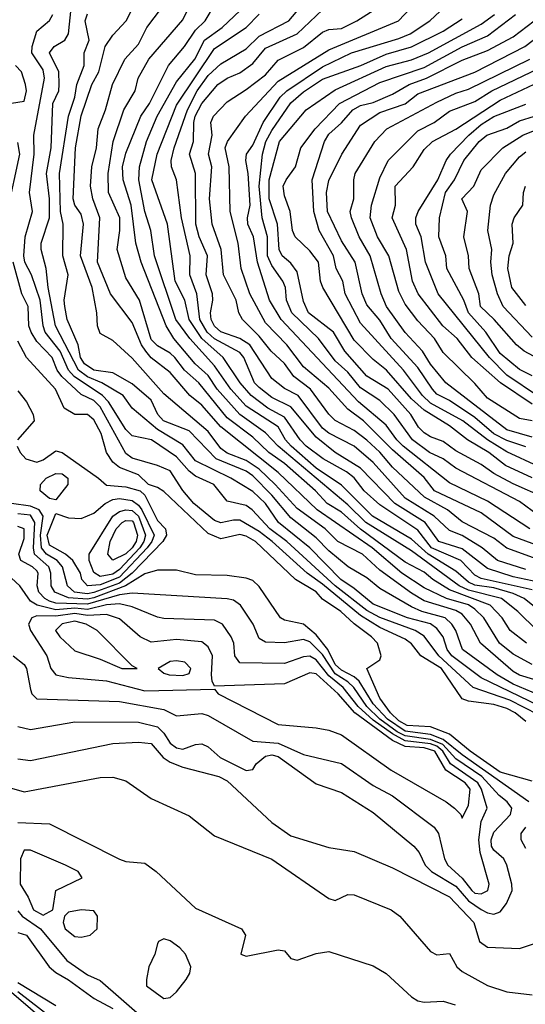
# Model space of a CAD drawing. Header units: metres. Extents: x -51132 to -49532, y -231222 to -229437.
# Tile 629 of 656: x -49741 to -49701, y -230112 to -230035. Entities that reach past the tile are written whole.
import ezdxf

# ---------------------------------------------------------------- set-up
doc = ezdxf.new("R2010")
doc.units = ezdxf.units.M
for name, color, linetype in [('CONTOUR_HALF', 8, 'Continuous'), ('CONTOUR_INDEX', 1, 'Continuous'), ('CONTOUR_INTER', 3, 'Continuous')]:
    doc.layers.add(name, color=color, linetype=linetype)

msp = doc.modelspace()

# ---------------------------------------------------------------- linework, layer by layer
at = {"layer": 'CONTOUR_HALF'}
for points, elevation in [([(-49701.08, -230077.968), (-49703.307, -230077.259), (-49704.511, -230076.259), (-49706.08, -230075.295), (-49707.08, -230074.894), (-49708.278, -230073.759), (-49710.58, -230072.332), (-49713.08, -230069.535), (-49714.601, -230068.259), (-49716.58, -230067.219), (-49717.08, -230066.826), (-49718.987, -230064.259), (-49720.08, -230063.711), (-49721.08, -230062.918), (-49722.812, -230060.259), (-49723.58, -230059.761), (-49725.08, -230059.245), (-49725.58, -230058.794), (-49725.839, -230058.259), (-49725.899, -230057.759), (-49725.708, -230056.759), (-49725.756, -230056.259), (-49726.246, -230054.759), (-49726.146, -230053.259), (-49726.789, -230051.759), (-49727.063, -230050.759), (-49727.073, -230046.759), (-49727.545, -230045.259), (-49727.237, -230044.259), (-49727.221, -230042.759), (-49727.108, -230042.259), (-49726.58, -230041.259), (-49725.329, -230039.759), (-49724.588, -230039.259), (-49723.58, -230038.834), (-49722.58, -230038.119), (-49721.58, -230036.911), (-49719.08, -230035.763), (-49716.58, -230033.415)], 31.5), ([(-49699.08, -230076.456), (-49702.08, -230075.372), (-49704.58, -230073.497), (-49708.275, -230071.759), (-49709.08, -230070.727), (-49711.58, -230068.538), (-49713.867, -230066.259), (-49715.08, -230065.342), (-49716.58, -230063.682), (-49718.58, -230062.003), (-49719.878, -230060.259), (-49721.58, -230058.544), (-49722.816, -230056.259), (-49723.476, -230054.259), (-49723.718, -230052.259), (-49724.364, -230049.759), (-49724.421, -230046.259), (-49724.739, -230044.759), (-49724.566, -230044.259), (-49723.15, -230042.259), (-49720.58, -230039.512), (-49716.58, -230037.034), (-49711.093, -230034.759), (-49709.68, -230033.259)], 32.5), ([(-49700.08, -230087.843), (-49702.08, -230086.983), (-49703.33, -230086.259), (-49706.053, -230084.259), (-49706.581, -230082.759), (-49706.888, -230082.259), (-49707.424, -230081.759), (-49709.266, -230081.259), (-49710.08, -230080.912), (-49712.58, -230079.472), (-49713.58, -230078.629), (-49715.054, -230077.759), (-49716.58, -230076.492), (-49717.58, -230075.462), (-49719.58, -230073.889), (-49721.08, -230072.095), (-49722.58, -230070.578), (-49723.08, -230070.227), (-49725.451, -230069.259), (-49727.58, -230067.028), (-49729.595, -230066.259), (-49730.036, -230065.759), (-49730.58, -230064.634), (-49732.08, -230063.341), (-49733.58, -230062.48), (-49735.08, -230062.252), (-49735.822, -230061.759), (-49736.13, -230061.259), (-49736.319, -230060.259), (-49737.187, -230058.259), (-49737.385, -230057.259), (-49737.417, -230056.759), (-49737.119, -230054.759), (-49737.537, -230053.259), (-49737.495, -230050.759), (-49737.716, -230049.759), (-49737.795, -230046.759), (-49737.071, -230042.259), (-49736.573, -230040.759), (-49736.415, -230039.759), (-49735.85, -230038.259), (-49735.847, -230037.259), (-49735.447, -230036.259), (-49735.767, -230034.759), (-49735.58, -230034.197)], 27.5), ([(-49700.58, -230085.435), (-49702.08, -230084.634), (-49703.154, -230083.759), (-49704.39, -230081.759), (-49705.08, -230081.076), (-49705.58, -230080.755), (-49707.315, -230080.259), (-49709.08, -230079.41), (-49710.828, -230078.259), (-49713.183, -230076.259), (-49717.5, -230073.259), (-49720.58, -230070.319), (-49725.08, -230066.721), (-49726.58, -230065.023), (-49727.524, -230064.259), (-49729.08, -230062.446), (-49730.58, -230061.281), (-49731.001, -230060.759), (-49731.34, -230060.259), (-49732.08, -230058.513), (-49733.767, -230056.259), (-49734.792, -230053.759), (-49734.608, -230050.259), (-49735.165, -230048.759), (-49735.346, -230047.759), (-49735.258, -230046.259), (-49734.877, -230044.759), (-49734.757, -230043.259), (-49734.169, -230041.759), (-49733.621, -230039.759), (-49732.643, -230037.759), (-49731.58, -230036.588), (-49730.918, -230035.259), (-49729.758, -230033.759)], 28.5), ([(-49700.171, -230082.759), (-49701.706, -230081.259), (-49702.999, -230080.259), (-49705.58, -230079.592), (-49706.313, -230079.259), (-49710.08, -230076.504), (-49713.682, -230074.259), (-49715.08, -230072.867), (-49720.583, -230068.259), (-49721.58, -230067.195), (-49723.598, -230065.759), (-49725.368, -230063.759), (-49726.08, -230062.677), (-49727.099, -230061.759), (-49728.787, -230059.759), (-49729.393, -230058.759), (-49731.359, -230053.759), (-49731.771, -230052.259), (-49732.157, -230049.259), (-49732.788, -230047.259), (-49732.825, -230046.259), (-49732.58, -230045.162), (-49731.384, -230042.259), (-49730.714, -230041.259), (-49729.198, -230038.259), (-49727.951, -230036.759), (-49727.08, -230035.471), (-49726.326, -230034.759), (-49725.58, -230033.505)], 29.5), ([(-49700.08, -230089.41), (-49702.322, -230088.259), (-49705.213, -230087.259), (-49707.917, -230084.759), (-49709.08, -230083.22), (-49709.773, -230082.759), (-49712.58, -230081.733), (-49713.58, -230081.191), (-49716.08, -230079.261), (-49719.887, -230075.759), (-49721.241, -230074.759), (-49722.627, -230073.259), (-49723.08, -230072.923), (-49724.58, -230072.58), (-49725.651, -230071.259), (-49727.08, -230070.622), (-49727.58, -230070.23), (-49728.58, -230069.081), (-49730.535, -230067.759), (-49732.08, -230067.428), (-49732.58, -230066.925), (-49733.942, -230064.759), (-49734.408, -230064.259), (-49736.637, -230062.759), (-49737.088, -230062.259), (-49737.734, -230060.759), (-49738.91, -230059.259), (-49739.074, -230058.759), (-49739.307, -230056.759), (-49739.997, -230054.759), (-49740.522, -230053.759), (-49740.602, -230053.259), (-49740.503, -230051.759), (-49739.906, -230049.759), (-49740.156, -230048.259), (-49739.775, -230045.259), (-49739.81, -230043.759), (-49738.965, -230039.259), (-49739.08, -230038.617), (-49739.963, -230037.259), (-49739.957, -230036.759), (-49739.58, -230035.55), (-49738.58, -230034.73), (-49738.309, -230034.259)], 26.5), ([(-49700.58, -230079.564), (-49704.58, -230078.659), (-49705.08, -230078.408), (-49706.196, -230077.259), (-49708.499, -230076.259), (-49709.58, -230074.863), (-49712.58, -230072.882), (-49713.793, -230071.759), (-49714.58, -230070.735), (-49715.191, -230070.259), (-49717.03, -230069.259), (-49718.365, -230068.259), (-49718.845, -230067.759), (-49720.08, -230065.972), (-49721.383, -230065.259), (-49722.693, -230064.259), (-49723.577, -230063.259), (-49724.9, -230061.259), (-49726.589, -230059.759), (-49727.587, -230058.259), (-49727.928, -230056.759), (-49728.696, -230055.259), (-49729.291, -230050.759), (-49730.533, -230047.259), (-49730.106, -230045.259), (-49728.58, -230041.386), (-49725.58, -230036.926), (-49723.084, -230035.259), (-49722.08, -230034.213)], 30.5), ([(-49700.08, -230073.705), (-49701.58, -230072.601), (-49706.58, -230069.987), (-49707.591, -230069.259), (-49708.649, -230068.759), (-49709.984, -230067.759), (-49711.441, -230065.759), (-49712.58, -230064.658), (-49714.08, -230063.665), (-49715.08, -230062.414), (-49716.08, -230061.517), (-49717.4, -230059.759), (-49719.497, -230057.759), (-49719.912, -230056.759), (-49720.004, -230055.759), (-49720.197, -230055.259), (-49721.08, -230054.013), (-49721.419, -230053.259), (-49721.416, -230051.759), (-49721.823, -230050.259), (-49722.077, -230047.759), (-49721.807, -230045.259), (-49721.552, -230044.259), (-49721.08, -230043.383), (-49719.58, -230041.217), (-49718.58, -230040.351), (-49717.08, -230039.344), (-49714.071, -230038.259), (-49712.08, -230037.36), (-49710.08, -230036.804), (-49707.58, -230035.555), (-49706.08, -230034.595)], 33.5), ([(-49700.58, -230070.749), (-49702.661, -230069.759), (-49703.995, -230068.759), (-49705.665, -230067.759), (-49707.08, -230066.64), (-49709.08, -230065.401), (-49710.08, -230064.522), (-49712.034, -230062.259), (-49713.08, -230061.422), (-49714.58, -230059.901), (-49717.063, -230055.759), (-49717.24, -230055.259), (-49717.407, -230053.759), (-49718.08, -230052.872), (-49719.242, -230051.759), (-49719.451, -230051.259), (-49719.632, -230049.759), (-49720.08, -230048.538), (-49720.181, -230047.759), (-49719.956, -230047.259), (-49719.212, -230046.259), (-49718.783, -230044.759), (-49717.664, -230043.259), (-49715.74, -230041.259), (-49712.58, -230039.606), (-49709.08, -230038.427), (-49706.08, -230036.797), (-49704.08, -230035.93), (-49701.891, -230034.259)], 34.5), ([(-49701.08, -230068.296), (-49702.58, -230067.799), (-49703.58, -230067.276), (-49705.08, -230065.995), (-49707.08, -230064.652), (-49708.08, -230064.14), (-49708.413, -230063.759), (-49709.58, -230062.053), (-49711.666, -230059.759), (-49712.58, -230058.333), (-49713.58, -230057.12), (-49713.953, -230056.259), (-49714.523, -230053.759), (-49715.58, -230052.067), (-49716.694, -230049.759), (-49716.756, -230048.259), (-49716.58, -230047.331), (-49715.571, -230045.259), (-49714.08, -230042.957), (-49712.58, -230041.972), (-49710.58, -230041.272), (-49709.58, -230040.487), (-49705.08, -230038.786), (-49701.147, -230036.759), (-49699.171, -230035.259)], 35.5), ([(-49700.58, -230066.265), (-49701.58, -230066.078), (-49704.08, -230064.472), (-49705.08, -230063.309), (-49707.58, -230060.874), (-49708.271, -230059.759), (-49709.58, -230058.382), (-49710.58, -230057.068), (-49711.08, -230056.055), (-49711.86, -230053.259), (-49712.748, -230051.759), (-49713.325, -230050.259), (-49713.237, -230049.259), (-49712.58, -230047.122), (-49711.917, -230045.759), (-49709.58, -230043.405), (-49708.296, -230042.759), (-49707.08, -230041.858), (-49705.08, -230041.095), (-49703.738, -230040.259), (-49700.08, -230038.505)], 36.5), ([(-49700.08, -230064.326), (-49702.58, -230062.655), (-49703.923, -230061.259), (-49707.982, -230056.259), (-49708.966, -230053.759), (-49709.326, -230051.759), (-49709.723, -230050.759), (-49709.737, -230050.259), (-49709.554, -230049.759), (-49707.994, -230047.259), (-49707.351, -230045.759), (-49707.009, -230045.259), (-49705.554, -230043.759), (-49704.58, -230042.907), (-49703.58, -230042.28), (-49701.08, -230041.307)], 37.5), ([(-49700.08, -230061.376), (-49701.208, -230060.759), (-49701.812, -230060.259), (-49703.554, -230058.259), (-49704.635, -230057.259), (-49704.782, -230056.259), (-49705.527, -230054.259), (-49705.588, -230053.259), (-49705.95, -230051.759), (-49705.673, -230049.759), (-49706.122, -230048.759), (-49705.175, -230047.759), (-49704.58, -230046.482), (-49702.874, -230044.759), (-49701.316, -230043.759), (-49698.08, -230042.44)], 38.5), ([(-49701.08, -230057.167), (-49702.166, -230055.759), (-49702.492, -230054.259), (-49702.385, -230053.259), (-49702.063, -230052.259), (-49702.141, -230050.759), (-49702.003, -230050.259), (-49701.298, -230049.259), (-49701.262, -230048.259), (-49701.095, -230047.759)], 39.5), ([(-49700.58, -230094.633), (-49703.08, -230093.918), (-49705.467, -230092.259), (-49707.08, -230090.933), (-49708.58, -230090.357), (-49710.416, -230090.259), (-49711.08, -230089.875), (-49711.72, -230089.259), (-49712.58, -230088.09), (-49713.583, -230085.759), (-49712.58, -230085.066), (-49712.455, -230084.759), (-49712.746, -230083.759), (-49713.224, -230083.259), (-49714.58, -230082.254), (-49715.648, -230081.259), (-49717.08, -230080.291), (-49717.58, -230079.72), (-49719.217, -230078.759), (-49722.367, -230075.759), (-49723.08, -230075.348), (-49723.58, -230075.217), (-49725.08, -230075.542), (-49726.08, -230075.115), (-49729.58, -230071.831), (-49730.08, -230071.493), (-49730.787, -230071.259), (-49731.58, -230070.509), (-49733.08, -230069.92), (-49733.58, -230069.506), (-49734.102, -230068.759), (-49734.515, -230067.259), (-49735.08, -230066.166), (-49735.58, -230065.765), (-49736.58, -230065.766), (-49737.429, -230065.259), (-49738.107, -230063.759), (-49740.392, -230061.259), (-49741.08, -230059.97)], 25.5), ([(-49741.08, -230063.902), (-49740.391, -230064.759), (-49739.875, -230065.759), (-49739.775, -230066.259), (-49741.09, -230067.759)], 25.5), ([(-49741.115, -230068.259), (-49740.881, -230068.759), (-49740.431, -230069.259), (-49739.58, -230069.497), (-49739.08, -230069.328), (-49738.08, -230068.621), (-49737.58, -230068.76), (-49734.713, -230070.759), (-49734.08, -230071.333), (-49732.58, -230071.449), (-49731.441, -230071.759), (-49731.08, -230072.102), (-49730.08, -230074.092), (-49729.458, -230074.759), (-49729.359, -230075.259), (-49729.665, -230075.759), (-49732.082, -230078.259), (-49733.08, -230079.029), (-49735.08, -230079.775), (-49735.58, -230079.869), (-49736.601, -230079.759), (-49737.153, -230079.259), (-49737.556, -230077.759), (-49737.972, -230077.259), (-49738.806, -230076.759), (-49739.199, -230076.259), (-49739.289, -230075.259), (-49739.081, -230073.759), (-49739.387, -230073.259), (-49740.08, -230072.982), (-49741.584, -230072.759)], 25.5), ([(-49733.593, -230073.759), (-49733.08, -230073.403), (-49732.58, -230073.267), (-49732.08, -230073.309), (-49731.569, -230073.759), (-49731.031, -230075.259), (-49731.14, -230075.759), (-49731.466, -230076.259), (-49733.08, -230077.951), (-49733.58, -230078.339), (-49734.58, -230078.514), (-49735.08, -230078.195), (-49735.466, -230077.259), (-49735.464, -230076.759), (-49733.593, -230073.759)], 26.5), ([(-49741.08, -230090.318), (-49740.08, -230090.553), (-49736.58, -230089.97), (-49731.58, -230089.996), (-49730.08, -230090.357), (-49729.58, -230090.858), (-49729.08, -230091.64), (-49728.58, -230092.022), (-49728.08, -230092.125), (-49727.08, -230091.743), (-49726.58, -230091.693), (-49726.08, -230091.932), (-49725.132, -230092.759), (-49723.08, -230093.786), (-49722.58, -230093.713), (-49722.308, -230093.259), (-49721.58, -230092.668), (-49721.08, -230092.556), (-49720.58, -230092.697), (-49717.58, -230094.855), (-49715.58, -230095.531), (-49713.08, -230097.098), (-49709.887, -230099.759), (-49709.461, -230100.259), (-49708.986, -230101.259), (-49708.488, -230101.759), (-49706.58, -230102.912), (-49705.58, -230104.064), (-49704.58, -230104.731), (-49704.08, -230105.017), (-49703.58, -230105.099), (-49703.08, -230104.921), (-49702.586, -230104.259), (-49702.156, -230103.259), (-49702.169, -230102.759), (-49702.58, -230101.242), (-49702.805, -230100.759), (-49703.58, -230100.082), (-49703.764, -230099.759), (-49703.806, -230099.259), (-49703.58, -230098.657), (-49702.283, -230097.259), (-49702.161, -230096.759), (-49702.531, -230096.259), (-49703.172, -230095.759), (-49704.526, -230094.259), (-49706.58, -230092.887), (-49707.611, -230091.759), (-49708.58, -230091.348), (-49710.58, -230091.076), (-49711.202, -230090.759), (-49712.558, -230089.759), (-49713.603, -230088.759), (-49714.624, -230087.259), (-49715.08, -230086.823), (-49716.08, -230086.19), (-49717.08, -230084.661), (-49718.08, -230083.673), (-49718.58, -230083.475), (-49720.08, -230083.73), (-49721.58, -230083.683), (-49722.08, -230083.403), (-49722.535, -230082.259), (-49723.538, -230080.759), (-49724.08, -230080.386), (-49724.58, -230080.281), (-49732.08, -230079.837), (-49733.08, -230079.959), (-49735.58, -230080.698), (-49738.08, -230080.615), (-49738.58, -230080.45), (-49738.944, -230080.259), (-49739.418, -230079.759), (-49739.543, -230079.259), (-49739.47, -230078.259), (-49739.58, -230078.069), (-49739.909, -230077.759), (-49740.828, -230077.259), (-49740.986, -230076.759), (-49740.58, -230075.514), (-49740.564, -230074.759), (-49741.08, -230074.576)], 24.5), ([(-49739.58, -230081.6), (-49739.977, -230081.759), (-49740.233, -230082.259), (-49740.064, -230082.759), (-49738.795, -230084.759), (-49738.486, -230085.759), (-49738.08, -230086.268), (-49737.08, -230086.468), (-49734.08, -230086.724), (-49731.08, -230087.51), (-49725.58, -230087.38), (-49725.308, -230087.759), (-49720.58, -230090.166), (-49717.58, -230090.442), (-49716.58, -230090.626), (-49715.58, -230090.975), (-49711.687, -230093.759), (-49707.352, -230096.259), (-49706.676, -230096.759), (-49706.192, -230097.259), (-49706.08, -230097.541), (-49705.58, -230096.514), (-49705.462, -230095.259), (-49705.845, -230094.759), (-49707.379, -230093.759), (-49708.235, -230092.259), (-49709.08, -230092.013), (-49710.58, -230091.908), (-49711.58, -230091.439), (-49714.524, -230089.259), (-49715.843, -230087.759), (-49717.58, -230086.174), (-49718.08, -230086.11), (-49720.08, -230086.973), (-49725.58, -230087.154), (-49725.777, -230086.759), (-49725.813, -230086.259), (-49725.745, -230084.759), (-49726.08, -230084.06), (-49726.58, -230083.649), (-49728.58, -230083.483), (-49730.58, -230083.696), (-49731.439, -230083.259), (-49733.08, -230081.847), (-49734.08, -230081.518), (-49735.58, -230081.575), (-49736.58, -230081.428), (-49738.08, -230081.638), (-49739.58, -230081.6)], 23.5), ([(-49741.58, -230095.184), (-49740.58, -230095.463), (-49734.58, -230094.338), (-49733.58, -230094.309), (-49732.58, -230094.617), (-49730.58, -230096), (-49727.58, -230097.36), (-49725.58, -230098.947), (-49721.08, -230100.79), (-49716.58, -230103.873), (-49716.08, -230104.029), (-49715.08, -230103.558), (-49714.58, -230103.58), (-49711.671, -230104.759), (-49710.984, -230105.259), (-49708.58, -230108.04), (-49708.08, -230108.308), (-49707.08, -230108.215), (-49706.51, -230109.259), (-49706.08, -230109.63), (-49704.08, -230110.723), (-49702.58, -230111.223), (-49700.58, -230111.46)], 25.5), ([(-49741.08, -230104.839), (-49740.722, -230105.259), (-49739.281, -230106.259), (-49737.207, -230108.759), (-49735.58, -230109.876), (-49734.58, -230110.335), (-49731.08, -230113.408)], 26.5), ([(-49741.08, -230110.494), (-49738.08, -230112.291)], 27.5), ([(-49741.58, -230111.244), (-49736.899, -230115.259)], 28.5)]:
    msp.add_lwpolyline(points, dxfattribs=dict(at, elevation=elevation))
at = {"layer": 'CONTOUR_INDEX'}
for points, elevation in [([(-49699.324, -230081.759), (-49701.213, -230080.259), (-49702.08, -230079.844), (-49703.58, -230079.413), (-49705.08, -230079.187), (-49705.58, -230078.954), (-49706.58, -230078.085), (-49708.768, -230076.759), (-49710.08, -230075.565), (-49713.134, -230073.759), (-49715.58, -230071.327), (-49717.58, -230069.976), (-49719.545, -230068.259), (-49719.99, -230067.759), (-49720.58, -230066.738), (-49723.08, -230065.108), (-49724.311, -230063.759), (-49725.58, -230061.932), (-49727.532, -230059.759), (-49728.627, -230058.259), (-49730.309, -230053.259), (-49730.591, -230051.259), (-49731.072, -230049.759), (-49731.537, -230047.259), (-49731.502, -230046.259), (-49730.936, -230044.259), (-49730.094, -230042.259), (-49728.58, -230039.54), (-49727.148, -230037.759), (-49726.376, -230036.259), (-49724.995, -230035.259), (-49723.08, -230033.495)], 30), ([(-49700.08, -230069.845), (-49702.58, -230068.7), (-49704.081, -230067.759), (-49706.036, -230066.259), (-49708.58, -230064.864), (-49709.218, -230064.259), (-49710.709, -230062.259), (-49714.08, -230058.573), (-49715.288, -230056.259), (-49715.481, -230055.259), (-49716.011, -230054.259), (-49716.226, -230053.259), (-49717.354, -230051.259), (-49717.754, -230049.759), (-49717.887, -230047.259), (-49716.923, -230044.259), (-49716.58, -230043.669), (-49715.58, -230042.787), (-49714.688, -230041.759), (-49714.08, -230041.423), (-49713.08, -230041.173), (-49711.58, -230040.524), (-49710.259, -230039.759), (-49708.883, -230039.259), (-49706.08, -230037.853), (-49704.08, -230037.082), (-49702.08, -230036.009), (-49700.428, -230034.759)], 35), ([(-49700.839, -230096.259), (-49706.08, -230092.573), (-49707.58, -230091.348), (-49708.58, -230090.958), (-49710.58, -230090.695), (-49711.967, -230089.759), (-49713.08, -230088.553), (-49714.201, -230086.759), (-49714.58, -230086.411), (-49715.58, -230085.884), (-49716.08, -230085.433), (-49716.668, -230084.259), (-49717.58, -230083.104), (-49718.58, -230082.26), (-49720.08, -230081.947), (-49720.381, -230081.759), (-49722.08, -230079.302), (-49722.58, -230078.83), (-49723.08, -230078.648), (-49724.58, -230078.447), (-49727.08, -230078.378), (-49728.58, -230078.006), (-49730.08, -230078.024), (-49731.08, -230078.294), (-49732.599, -230079.259), (-49735.08, -230080.193), (-49735.58, -230080.305), (-49737.08, -230080.194), (-49738.165, -230079.759), (-49738.455, -230079.259), (-49738.481, -230078.259), (-49738.639, -230077.759), (-49739.766, -230076.759), (-49739.844, -230076.259), (-49739.733, -230074.259), (-49740.08, -230073.676), (-49741.08, -230073.576)], 25), ([(-49741.08, -230092.879), (-49740.08, -230093.003), (-49733.58, -230091.676), (-49731.58, -230091.555), (-49730.58, -230091.68), (-49729.633, -230092.759), (-49729.08, -230093.136), (-49728.08, -230093.542), (-49725.256, -230094.259), (-49724.58, -230094.62), (-49721.08, -230097.886), (-49719.58, -230098.953), (-49716.58, -230099.85), (-49714.58, -230100.166), (-49711.58, -230101.455), (-49707.08, -230103.751), (-49705.167, -230105.759), (-49704.727, -230107.259), (-49704.08, -230107.699), (-49701.58, -230107.809), (-49700.08, -230107.316)], 25), ([(-49701.08, -230099.934), (-49701.449, -230099.259), (-49701.431, -230098.759), (-49701.081, -230098.259)], 25)]:
    msp.add_lwpolyline(points, dxfattribs=dict(at, elevation=elevation))
at = {"layer": 'CONTOUR_INTER'}
for points, elevation in [([(-49701.018, -230083.759), (-49702.315, -230082.759), (-49702.945, -230081.759), (-49703.883, -230080.759), (-49707.08, -230079.567), (-49708.392, -230078.759), (-49709.08, -230078.177), (-49710.58, -230077.373), (-49714.08, -230074.791), (-49715.58, -230073.439), (-49716.717, -230072.759), (-49717.641, -230071.759), (-49720.08, -230069.617), (-49721.304, -230068.759), (-49722.58, -230067.546), (-49724.58, -230066.024), (-49726.812, -230063.259), (-49727.943, -230062.259), (-49728.716, -230061.259), (-49729.08, -230060.911), (-49730.08, -230060.351), (-49730.58, -230059.85), (-49731.503, -230056.759), (-49732.58, -230054.987), (-49733.251, -230052.759), (-49733.046, -230051.259), (-49733.044, -230050.259), (-49733.928, -230048.259), (-49733.964, -230046.759), (-49733.579, -230044.259), (-49732.718, -230041.759), (-49731.829, -230040.259), (-49731.588, -230039.259), (-49730.758, -230037.759), (-49728.08, -230034.657), (-49726.677, -230031.759)], 29), ([(-49699.58, -230086.9), (-49701.58, -230086.285), (-49702.08, -230086.006), (-49704.629, -230083.759), (-49705.425, -230082.259), (-49706.08, -230081.481), (-49706.58, -230081.181), (-49709.08, -230080.43), (-49710.08, -230079.826), (-49712.58, -230078.008), (-49713.932, -230076.759), (-49715.879, -230075.759), (-49716.878, -230074.759), (-49719.08, -230073.168), (-49720.801, -230071.259), (-49722.08, -230070.048), (-49723.08, -230069.374), (-49724.58, -230068.802), (-49725.08, -230068.443), (-49726.08, -230067.099), (-49729.58, -230064.114), (-49732.08, -230061.309), (-49733.58, -230059.921), (-49734.58, -230059.376), (-49734.812, -230058.759), (-49734.855, -230057.759), (-49735.223, -230055.759), (-49736.137, -230053.259), (-49735.893, -230050.759), (-49736.08, -230049.986), (-49736.591, -230049.259), (-49736.725, -230048.759), (-49736.54, -230044.759), (-49736.08, -230042.222), (-49735.25, -230039.759), (-49734.691, -230038.759), (-49734.188, -230036.759), (-49733.58, -230035.889), (-49732.55, -230034.759), (-49731.29, -230032.259)], 28), ([(-49699.08, -230079.162), (-49702.08, -230078.537), (-49704.08, -230077.895), (-49706.08, -230076.341), (-49707.927, -230075.759), (-49709.007, -230074.259), (-49711.383, -230072.759), (-49714.08, -230069.975), (-49716.083, -230068.759), (-49717.58, -230067.549), (-49719.58, -230065.151), (-49721.08, -230064.424), (-49722.08, -230063.617), (-49722.426, -230063.259), (-49723.28, -230061.259), (-49723.58, -230060.87), (-49725.58, -230059.804), (-49726.166, -230059.259), (-49726.738, -230058.259), (-49726.977, -230056.259), (-49727.52, -230054.759), (-49727.503, -230053.259), (-49728.197, -230050.259), (-49728.588, -230047.259), (-49728.962, -230046.259), (-49728.986, -230045.759), (-49728.763, -230044.759), (-49727.711, -230041.759), (-49726.943, -230040.259), (-49726.08, -230039.052), (-49725.08, -230038.137), (-49723.08, -230036.961), (-49722.08, -230035.943), (-49719.727, -230034.759), (-49718.58, -230033.389)], 31), ([(-49700.756, -230074.759), (-49704.08, -230072.57), (-49707.08, -230071.131), (-49710.722, -230068.259), (-49711.233, -230067.759), (-49712.08, -230066.587), (-49714.248, -230064.759), (-49720.344, -230058.259), (-49721.254, -230056.759), (-49722.188, -230053.759), (-49722.511, -230051.759), (-49722.954, -230050.759), (-49722.984, -230050.259), (-49722.774, -230049.259), (-49722.944, -230046.759), (-49723.126, -230045.759), (-49723.071, -230045.259), (-49722.58, -230044.552), (-49721.767, -230042.759), (-49720.426, -230040.759), (-49719.879, -230040.259), (-49717.08, -230038.363), (-49714.792, -230037.259), (-49711.08, -230036.146), (-49710.188, -230035.759), (-49708.621, -230034.759), (-49707.033, -230033.259)], 33), ([(-49700.08, -230088.662), (-49704.58, -230086.485), (-49706.906, -230084.759), (-49707.272, -230084.259), (-49707.592, -230083.259), (-49708.08, -230082.603), (-49708.58, -230082.254), (-49710.385, -230081.759), (-49713.08, -230080.681), (-49714.58, -230079.449), (-49715.636, -230078.759), (-49718.084, -230076.259), (-49720.54, -230074.259), (-49721.57, -230072.759), (-49722.58, -230071.826), (-49724.304, -230070.759), (-49727.08, -230069.399), (-49728.08, -230068.144), (-49730.08, -230066.934), (-49732.08, -230065.265), (-49732.785, -230064.259), (-49734.468, -230063.259), (-49735.58, -230062.796), (-49736.297, -230062.259), (-49738.114, -230058.759), (-49738.692, -230055.759), (-49738.836, -230054.259), (-49739.24, -230052.759), (-49739.223, -230052.259), (-49738.587, -230050.259), (-49738.573, -230048.759), (-49738.816, -230046.759), (-49738.437, -230044.759), (-49738.305, -230041.259), (-49737.856, -230040.259), (-49737.829, -230039.759), (-49737.856, -230038.759), (-49738.572, -230037.259), (-49738.21, -230036.759), (-49737.384, -230036.259), (-49737.085, -230035.759), (-49736.885, -230033.759)], 27), ([(-49699.89, -230077.259), (-49702.58, -230076.274), (-49703.58, -230075.506), (-49706.08, -230074.211), (-49707.229, -230073.259), (-49709.063, -230072.259), (-49711.58, -230069.915), (-49712.58, -230068.719), (-49713.58, -230067.774), (-49714.58, -230067.007), (-49716.08, -230066.223), (-49716.58, -230065.728), (-49718.025, -230063.759), (-49719.335, -230062.759), (-49720.08, -230061.729), (-49721.119, -230060.759), (-49722.08, -230059.579), (-49723.387, -230058.259), (-49723.659, -230057.759), (-49723.87, -230056.759), (-49724.881, -230054.759), (-49725.05, -230052.759), (-49725.761, -230050.759), (-49725.972, -230048.759), (-49725.796, -230046.259), (-49726.046, -230045.259), (-49725.764, -230043.759), (-49725.884, -230042.759), (-49725.664, -230042.259), (-49724.58, -230041.121), (-49723.08, -230040.168), (-49721.58, -230038.995), (-49720.58, -230037.841), (-49718.58, -230036.843), (-49717.08, -230035.643), (-49716.58, -230035.441), (-49715.58, -230035.356), (-49714.391, -230034.759), (-49712.817, -230033.759)], 32), ([(-49699.58, -230072.33), (-49702.08, -230071.228), (-49703.58, -230070.413), (-49704.58, -230069.686), (-49706.58, -230068.622), (-49707.58, -230067.883), (-49708.58, -230067.523), (-49709.08, -230067.208), (-49709.53, -230066.759), (-49710.122, -230065.759), (-49711.919, -230063.759), (-49713.58, -230062.742), (-49715.326, -230060.759), (-49716.219, -230059.259), (-49718.196, -230057.759), (-49718.58, -230056.866), (-49719.08, -230054.519), (-49719.58, -230053.826), (-49720.246, -230053.259), (-49720.497, -230052.759), (-49720.631, -230050.759), (-49721.295, -230048.759), (-49721.273, -230047.259), (-49720.46, -230044.259), (-49718.378, -230041.759), (-49716.08, -230040.19), (-49712.08, -230038.352), (-49710.08, -230037.808), (-49708.732, -230037.259), (-49704.58, -230035.006), (-49703.545, -230034.259)], 34), ([(-49700.58, -230067.536), (-49702.58, -230066.95), (-49707.364, -230063.259), (-49708.58, -230061.792), (-49709.213, -230060.759), (-49710.58, -230059.297), (-49712.035, -230057.259), (-49712.455, -230056.259), (-49713.328, -230053.259), (-49714.191, -230051.759), (-49714.81, -230050.259), (-49714.902, -230049.759), (-49714.615, -230048.759), (-49714.618, -230047.259), (-49714.509, -230046.759), (-49712.955, -230044.259), (-49712.011, -230043.259), (-49708.08, -230041.144), (-49706.58, -230040.447), (-49705.58, -230040.126), (-49700.764, -230037.759)], 36), ([(-49741.58, -230041.231), (-49740.58, -230041.085), (-49740.383, -230040.259), (-49740.478, -230039.759), (-49740.777, -230038.759), (-49741.247, -230038.259)], 26), ([(-49700.58, -230064.943), (-49703.073, -230063.259), (-49705.311, -230061.259), (-49706.479, -230059.759), (-49707.601, -230058.759), (-49709.542, -230056.259), (-49710.008, -230055.259), (-49710.477, -230052.759), (-49711.593, -230050.259), (-49711.321, -230049.259), (-49711.362, -230047.759), (-49709.945, -230046.259), (-49709.08, -230044.871), (-49708.417, -230044.259), (-49706.58, -230043.281), (-49703.08, -230041), (-49699.08, -230039.093)], 37), ([(-49700.58, -230062.706), (-49701.58, -230062.201), (-49703.08, -230060.962), (-49704.229, -230059.259), (-49705.574, -230057.759), (-49705.943, -230056.759), (-49707.279, -230054.259), (-49707.366, -230053.259), (-49707.912, -230051.759), (-49707.876, -230050.259), (-49707.406, -230048.259), (-49706.683, -230047.259), (-49705.946, -230045.759), (-49704.735, -230044.259), (-49704.154, -230043.759), (-49702.58, -230043.195), (-49701.58, -230042.633), (-49700.393, -230042.259)], 38), ([(-49741.881, -230049.759), (-49740.907, -230045.259), (-49741.08, -230044.317)], 26), ([(-49700.58, -230059.667), (-49702.854, -230057.259), (-49703.291, -230056.259), (-49703.719, -230054.759), (-49703.823, -230053.759), (-49703.747, -230052.759), (-49704.072, -230051.259), (-49703.846, -230049.259), (-49703.58, -230048.453), (-49702.678, -230046.759), (-49701.58, -230045.457), (-49701.08, -230045.073)], 39), ([(-49701.08, -230089.946), (-49701.912, -230089.259), (-49702.58, -230088.9), (-49703.58, -230088.599), (-49705.58, -230088.344), (-49706.08, -230088.148), (-49707.701, -230085.759), (-49709.345, -230084.759), (-49710.08, -230083.828), (-49710.58, -230083.456), (-49712.58, -230082.522), (-49714.08, -230081.59), (-49717.08, -230079.115), (-49718.299, -230078.259), (-49721.041, -230075.759), (-49722.08, -230074.976), (-49723.58, -230074.083), (-49724.08, -230074.07), (-49725.08, -230074.296), (-49725.58, -230074.096), (-49727.227, -230072.759), (-49728.08, -230071.753), (-49729.08, -230070.195), (-49730.08, -230069.762), (-49732.08, -230069.186), (-49732.58, -230068.832), (-49734.58, -230065.153), (-49735.08, -230064.655), (-49736.08, -230064.169), (-49737.596, -230062.759), (-49737.97, -230062.259), (-49738.364, -230061.259), (-49739.58, -230059.993), (-49740.035, -230059.259), (-49740.207, -230058.759), (-49740.264, -230057.259), (-49740.748, -230056.259), (-49741.439, -230053.759)], 26), ([(-49738.829, -230070.759), (-49738.08, -230070.409), (-49737.58, -230070.439), (-49737.142, -230070.759), (-49737.137, -230071.259), (-49738.08, -230072.484), (-49738.58, -230072.383), (-49739.324, -230071.759), (-49739.277, -230071.259), (-49738.829, -230070.759)], 26), ([(-49734.185, -230072.759), (-49733.58, -230072.462), (-49733.08, -230072.378), (-49732.08, -230072.539), (-49731.58, -230072.892), (-49731.3, -230073.259), (-49730.326, -230075.259), (-49730.513, -230075.759), (-49730.886, -230076.259), (-49733.08, -230078.576), (-49734.58, -230079.161), (-49735.58, -230079.262), (-49736.024, -230078.759), (-49736.15, -230078.259), (-49736.736, -230077.259), (-49737.325, -230076.759), (-49738.58, -230076.057), (-49738.76, -230075.259), (-49738.08, -230073.553), (-49737.08, -230073.89), (-49736.08, -230073.955), (-49735.08, -230073.538), (-49734.185, -230072.759)], 26), ([(-49732.846, -230074.259), (-49732.58, -230074.094), (-49732.08, -230074.123), (-49731.97, -230074.259), (-49731.65, -230075.259), (-49731.747, -230075.759), (-49732.06, -230076.259), (-49732.58, -230076.737), (-49733.58, -230077.219), (-49733.993, -230076.759), (-49733.79, -230075.759), (-49733.33, -230074.759), (-49732.846, -230074.259)], 27), ([(-49741.452, -230084.759), (-49740.58, -230085.444), (-49740.392, -230085.759), (-49740.08, -230087.42), (-49739.962, -230087.759), (-49739.58, -230088.155), (-49733.08, -230088.359), (-49729.58, -230088.986), (-49728.58, -230089.493), (-49726.58, -230089.302), (-49726.08, -230089.453), (-49722.58, -230091.477), (-49720.58, -230091.648), (-49718.58, -230092.541), (-49715.58, -230093.237), (-49713.08, -230094.97), (-49711.58, -230095.8), (-49708.286, -230098.259), (-49707.943, -230098.759), (-49707.468, -230100.759), (-49707.204, -230101.259), (-49706.08, -230102.285), (-49705.331, -230103.259), (-49705.08, -230103.45), (-49704.58, -230103.499), (-49704.051, -230103.259), (-49703.955, -230102.759), (-49704.668, -230100.259), (-49704.763, -230099.259), (-49704.58, -230097.803), (-49704.115, -230096.759), (-49704.573, -230095.259), (-49704.841, -230094.759), (-49706.995, -230093.259), (-49707.612, -230092.259), (-49708.08, -230091.887), (-49708.58, -230091.682), (-49710.58, -230091.457), (-49711.58, -230090.919), (-49713.08, -230089.818), (-49714.272, -230088.759), (-49715.461, -230087.259), (-49716.58, -230086.346), (-49717.58, -230085.069), (-49718.08, -230084.797), (-49718.58, -230084.829), (-49720.08, -230085.36), (-49723.58, -230085.307), (-49723.992, -230084.759), (-49724.059, -230083.759), (-49724.263, -230083.259), (-49724.956, -230082.259), (-49725.58, -230081.952), (-49729.58, -230081.824), (-49730.08, -230081.728), (-49732.08, -230080.891), (-49733.08, -230080.669), (-49734.08, -230080.748), (-49735.58, -230081.105), (-49736.58, -230081.014), (-49738.08, -230081.132), (-49739.563, -230080.759), (-49740.08, -230080.454), (-49740.908, -230079.259), (-49742.579, -230077.759)], 24), ([(-49737.58, -230082.235), (-49738.101, -230082.759), (-49737.756, -230083.259), (-49736.58, -230084.362), (-49734.58, -230085.031), (-49732.894, -230085.759), (-49731.67, -230085.759), (-49732.08, -230085.55), (-49734.814, -230082.759), (-49735.705, -230082.259), (-49736.58, -230082.038), (-49737.58, -230082.235)], 23), ([(-49729.08, -230085.222), (-49730.011, -230085.759), (-49729.58, -230086.141), (-49729.145, -230086.259), (-49728.08, -230086.323), (-49727.58, -230086.164), (-49727.449, -230085.759), (-49727.927, -230085.259), (-49728.58, -230085.158), (-49729.08, -230085.222)], 23), ([(-49741.08, -230097.891), (-49738.58, -230098.002), (-49733.08, -230100.77), (-49732.58, -230100.963), (-49731.08, -230101.105), (-49730.172, -230101.759), (-49727.08, -230104.644), (-49723.454, -230106.259), (-49723.149, -230106.759), (-49723.519, -230108.259), (-49723.08, -230108.429), (-49720.58, -230107.929), (-49720.08, -230108.006), (-49719.58, -230108.596), (-49719.08, -230108.725), (-49717.58, -230108.212), (-49716.58, -230108.049), (-49713.08, -230109.173), (-49712.08, -230109.779), (-49710.08, -230111.626), (-49709.58, -230111.94), (-49709.08, -230112.039), (-49707.58, -230111.969), (-49706.633, -230112.259)], 26), ([(-49740.58, -230100.082), (-49740.857, -230100.759), (-49740.889, -230102.759), (-49740.267, -230103.759), (-49739.836, -230104.759), (-49739.08, -230105.191), (-49738.315, -230104.759), (-49738.072, -230103.259), (-49736.014, -230102.259), (-49736.334, -230101.759), (-49737.332, -230101.259), (-49740.08, -230100.062), (-49740.58, -230100.082)], 26), ([(-49736.08, -230104.759), (-49737.08, -230104.963), (-49737.401, -230105.259), (-49737.498, -230105.759), (-49737.343, -230106.259), (-49736.58, -230106.871), (-49736.08, -230106.917), (-49735.382, -230106.759), (-49734.828, -230106.259), (-49734.799, -230105.259), (-49735.08, -230104.86), (-49736.08, -230104.759)], 26), ([(-49741.08, -230106.559), (-49740.385, -230106.759), (-49738.611, -230109.259), (-49738.08, -230109.693), (-49737.08, -230110.271), (-49735.071, -230111.759), (-49733.58, -230112.543)], 27), ([(-49729.58, -230107.064), (-49729.989, -230107.259), (-49730.08, -230107.457), (-49730.285, -230108.259), (-49730.748, -230109.259), (-49730.953, -230110.259), (-49730.936, -230110.759), (-49729.58, -230111.748), (-49729.08, -230111.668), (-49728.58, -230111.239), (-49727.817, -230110.259), (-49727.537, -230109.759), (-49727.451, -230109.259), (-49727.878, -230108.259), (-49728.318, -230107.759), (-49729.08, -230107.208), (-49729.58, -230107.064)], 26), ([(-49741.08, -230111.211), (-49737.58, -230113.897)], 28)]:
    msp.add_lwpolyline(points, dxfattribs=dict(at, elevation=elevation))

doc.saveas('drawing.dxf')
